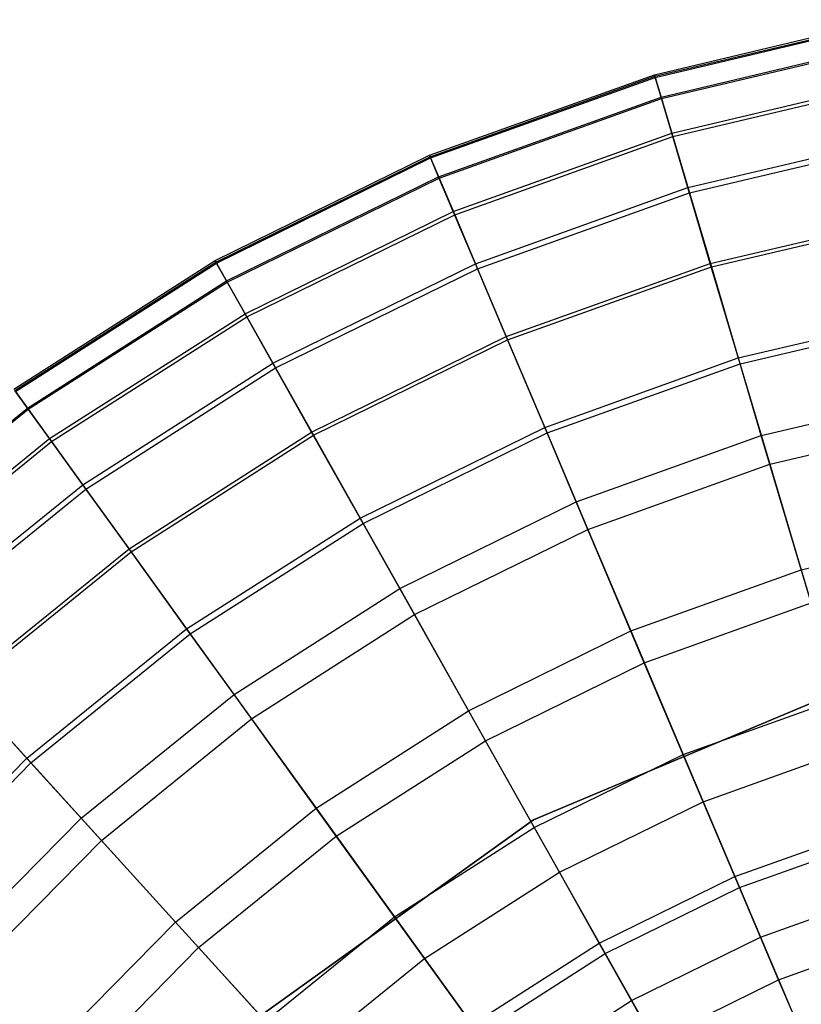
# Model space of a CAD drawing. Extents: x -91 to 91, y -91 to 262.
# Tile 352 of 480: x -17 to -6, y 16 to 29. Entities that reach past the tile are written whole.
import ezdxf

# ---------------------------------------------------------------- set-up
doc = ezdxf.new("R2010")
doc.units = 0
doc.header["$LTSCALE"] = 25.4
doc.layers.get('0').update_dxf_attribs({"linetype": 'CONTINUOUS'})

# ---------------------------------------------------------------- blocks, each defined once
blk = doc.blocks.new('ETE0_STL_1')
at = {"color": 0}
for p, q in [((-8.452, 28.508, 216.234), (-5.207, 29.276, 216.234)), ((-8.452, 28.508, 216.234), (-5.207, 29.276, 216.234)), ((-8.445, 28.485, 213.7), (-5.203, 29.251, 213.7)), ((-8.445, 28.485, 213.7), (-5.203, 29.251, 213.7)), ((-8.441, 28.47, 216.921), (-5.2, 29.236, 216.921)), ((-8.441, 28.47, 216.921), (-5.2, 29.236, 216.921)), ((-8.359, 28.195, 211.096), (-5.15, 28.954, 211.096)), ((-8.359, 28.195, 211.096), (-5.15, 28.954, 211.096)), ((-8.354, 28.177, 219.385), (-5.147, 28.935, 219.385)), ((-8.354, 28.177, 219.385), (-5.147, 28.935, 219.385)), ((-11.591, 27.383, 216.234), (-8.452, 28.508, 216.234)), ((-11.591, 27.383, 216.234), (-8.452, 28.508, 216.234)), ((-11.582, 27.36, 213.7), (-8.445, 28.485, 213.7)), ((-11.582, 27.36, 213.7), (-8.445, 28.485, 213.7)), ((-11.575, 27.346, 216.921), (-8.441, 28.47, 216.921)), ((-11.575, 27.346, 216.921), (-8.441, 28.47, 216.921)), ((-8.452, 28.508, 216.234), (-8.441, 28.47, 216.921)), ((-8.452, 28.508, 216.234), (-8.441, 28.47, 216.921)), ((-8.445, 28.485, 213.7), (-8.452, 28.508, 216.234)), ((-8.445, 28.485, 213.7), (-8.452, 28.508, 216.234)), ((-8.359, 28.195, 211.096), (-8.445, 28.485, 213.7)), ((-8.359, 28.195, 211.096), (-8.445, 28.485, 213.7)), ((-8.441, 28.47, 216.921), (-8.354, 28.177, 219.385)), ((-8.441, 28.47, 216.921), (-8.354, 28.177, 219.385)), ((-8.21, 27.691, 208.674), (-5.058, 28.436, 208.674)), ((-8.21, 27.691, 208.674), (-5.058, 28.436, 208.674)), ((-8.196, 27.643, 221.885), (-5.049, 28.386, 221.885)), ((-8.196, 27.643, 221.885), (-5.049, 28.386, 221.885)), ((-11.464, 27.082, 211.096), (-8.359, 28.195, 211.096)), ((-11.464, 27.082, 211.096), (-8.359, 28.195, 211.096)), ((-8.21, 27.691, 208.674), (-8.359, 28.195, 211.096)), ((-8.21, 27.691, 208.674), (-8.359, 28.195, 211.096)), ((-11.456, 27.065, 219.385), (-8.354, 28.177, 219.385)), ((-11.456, 27.065, 219.385), (-8.354, 28.177, 219.385)), ((-8.354, 28.177, 219.385), (-8.196, 27.643, 221.885)), ((-8.354, 28.177, 219.385), (-8.196, 27.643, 221.885)), ((-11.259, 26.598, 208.674), (-8.21, 27.691, 208.674)), ((-11.259, 26.598, 208.674), (-8.21, 27.691, 208.674)), ((-11.239, 26.551, 221.885), (-8.196, 27.643, 221.885)), ((-11.239, 26.551, 221.885), (-8.196, 27.643, 221.885)), ((-7.985, 26.931, 206.111), (-8.21, 27.691, 208.674)), ((-7.985, 26.931, 206.111), (-8.21, 27.691, 208.674)), ((-8.196, 27.643, 221.885), (-7.963, 26.858, 224.424)), ((-8.196, 27.643, 221.885), (-7.963, 26.858, 224.424)), ((-7.985, 26.931, 206.111), (-4.919, 27.656, 206.111)), ((-7.985, 26.931, 206.111), (-4.919, 27.656, 206.111)), ((-7.963, 26.858, 224.424), (-4.906, 27.581, 224.424)), ((-7.963, 26.858, 224.424), (-4.906, 27.581, 224.424)), ((-14.584, 25.913, 216.234), (-11.591, 27.383, 216.234)), ((-14.584, 25.913, 216.234), (-11.591, 27.383, 216.234)), ((-14.572, 25.891, 213.7), (-11.582, 27.36, 213.7)), ((-14.572, 25.891, 213.7), (-11.582, 27.36, 213.7)), ((-11.591, 27.383, 216.234), (-11.575, 27.346, 216.921)), ((-11.591, 27.383, 216.234), (-11.575, 27.346, 216.921)), ((-11.582, 27.36, 213.7), (-11.591, 27.383, 216.234)), ((-11.582, 27.36, 213.7), (-11.591, 27.383, 216.234)), ((-11.464, 27.082, 211.096), (-11.582, 27.36, 213.7)), ((-11.464, 27.082, 211.096), (-11.582, 27.36, 213.7)), ((-14.564, 25.878, 216.921), (-11.575, 27.346, 216.921)), ((-14.564, 25.878, 216.921), (-11.575, 27.346, 216.921)), ((-11.575, 27.346, 216.921), (-11.456, 27.065, 219.385)), ((-11.575, 27.346, 216.921), (-11.456, 27.065, 219.385)), ((-14.424, 25.628, 211.096), (-11.464, 27.082, 211.096)), ((-14.424, 25.628, 211.096), (-11.464, 27.082, 211.096)), ((-11.259, 26.598, 208.674), (-11.464, 27.082, 211.096)), ((-11.259, 26.598, 208.674), (-11.464, 27.082, 211.096)), ((-14.415, 25.612, 219.385), (-11.456, 27.065, 219.385)), ((-14.415, 25.612, 219.385), (-11.456, 27.065, 219.385)), ((-11.456, 27.065, 219.385), (-11.239, 26.551, 221.885)), ((-11.456, 27.065, 219.385), (-11.239, 26.551, 221.885)), ((-10.95, 25.868, 206.111), (-7.985, 26.931, 206.111)), ((-10.95, 25.868, 206.111), (-7.985, 26.931, 206.111)), ((-10.92, 25.798, 224.424), (-7.963, 26.858, 224.424)), ((-10.92, 25.798, 224.424), (-7.963, 26.858, 224.424)), ((-7.671, 25.872, 203.322), (-7.985, 26.931, 206.111)), ((-7.671, 25.872, 203.322), (-7.985, 26.931, 206.111)), ((-7.963, 26.858, 224.424), (-7.656, 25.824, 226.958)), ((-7.963, 26.858, 224.424), (-7.656, 25.824, 226.958)), ((-14.166, 25.17, 208.674), (-11.259, 26.598, 208.674)), ((-14.166, 25.17, 208.674), (-11.259, 26.598, 208.674)), ((-14.141, 25.126, 221.885), (-11.239, 26.551, 221.885)), ((-14.141, 25.126, 221.885), (-11.239, 26.551, 221.885)), ((-10.95, 25.868, 206.111), (-11.259, 26.598, 208.674)), ((-10.95, 25.868, 206.111), (-11.259, 26.598, 208.674)), ((-11.239, 26.551, 221.885), (-10.92, 25.798, 224.424)), ((-11.239, 26.551, 221.885), (-10.92, 25.798, 224.424)), ((-7.671, 25.872, 203.322), (-4.726, 26.568, 203.322)), ((-7.671, 25.872, 203.322), (-4.726, 26.568, 203.322)), ((-7.656, 25.824, 226.958), (-4.717, 26.519, 226.958)), ((-7.656, 25.824, 226.958), (-4.717, 26.519, 226.958)), ((-17.394, 24.117, 216.234), (-14.584, 25.913, 216.234)), ((-17.394, 24.117, 216.234), (-14.584, 25.913, 216.234)), ((-17.379, 24.097, 213.7), (-14.572, 25.891, 213.7)), ((-17.379, 24.097, 213.7), (-14.572, 25.891, 213.7)), ((-17.37, 24.084, 216.921), (-14.564, 25.878, 216.921)), ((-17.37, 24.084, 216.921), (-14.564, 25.878, 216.921)), ((-14.584, 25.913, 216.234), (-14.564, 25.878, 216.921)), ((-14.584, 25.913, 216.234), (-14.564, 25.878, 216.921)), ((-14.572, 25.891, 213.7), (-14.584, 25.913, 216.234)), ((-14.572, 25.891, 213.7), (-14.584, 25.913, 216.234)), ((-14.424, 25.628, 211.096), (-14.572, 25.891, 213.7)), ((-14.424, 25.628, 211.096), (-14.572, 25.891, 213.7)), ((-14.564, 25.878, 216.921), (-14.415, 25.612, 219.385)), ((-14.564, 25.878, 216.921), (-14.415, 25.612, 219.385)), ((-13.777, 24.479, 206.111), (-10.95, 25.868, 206.111)), ((-13.777, 24.479, 206.111), (-10.95, 25.868, 206.111)), ((-10.519, 24.851, 203.322), (-10.95, 25.868, 206.111)), ((-10.519, 24.851, 203.322), (-10.95, 25.868, 206.111)), ((-10.519, 24.851, 203.322), (-7.671, 25.872, 203.322)), ((-10.519, 24.851, 203.322), (-7.671, 25.872, 203.322)), ((-7.255, 24.471, 200.254), (-7.671, 25.872, 203.322)), ((-7.255, 24.471, 200.254), (-7.671, 25.872, 203.322)), ((-13.74, 24.413, 224.424), (-10.92, 25.798, 224.424)), ((-13.74, 24.413, 224.424), (-10.92, 25.798, 224.424)), ((-10.92, 25.798, 224.424), (-10.5, 24.804, 226.958)), ((-10.92, 25.798, 224.424), (-10.5, 24.804, 226.958)), ((-10.5, 24.804, 226.958), (-7.656, 25.824, 226.958)), ((-10.5, 24.804, 226.958), (-7.656, 25.824, 226.958)), ((-7.656, 25.824, 226.958), (-7.28, 24.554, 229.418)), ((-7.656, 25.824, 226.958), (-7.28, 24.554, 229.418)), ((-17.203, 23.852, 211.096), (-14.424, 25.628, 211.096)), ((-17.203, 23.852, 211.096), (-14.424, 25.628, 211.096)), ((-17.192, 23.837, 219.385), (-14.415, 25.612, 219.385)), ((-17.192, 23.837, 219.385), (-14.415, 25.612, 219.385)), ((-14.166, 25.17, 208.674), (-14.424, 25.628, 211.096)), ((-14.166, 25.17, 208.674), (-14.424, 25.628, 211.096)), ((-14.415, 25.612, 219.385), (-14.141, 25.126, 221.885)), ((-14.415, 25.612, 219.385), (-14.141, 25.126, 221.885)), ((-16.895, 23.426, 208.674), (-14.166, 25.17, 208.674)), ((-16.895, 23.426, 208.674), (-14.166, 25.17, 208.674)), ((-13.777, 24.479, 206.111), (-14.166, 25.17, 208.674)), ((-13.777, 24.479, 206.111), (-14.166, 25.17, 208.674)), ((-7.28, 24.554, 229.418), (-4.485, 25.214, 229.418)), ((-7.28, 24.554, 229.418), (-4.485, 25.214, 229.418)), ((-16.866, 23.385, 221.885), (-14.141, 25.126, 221.885)), ((-16.866, 23.385, 221.885), (-14.141, 25.126, 221.885)), ((-14.141, 25.126, 221.885), (-13.74, 24.413, 224.424)), ((-14.141, 25.126, 221.885), (-13.74, 24.413, 224.424)), ((-7.255, 24.471, 200.254), (-4.47, 25.13, 200.254)), ((-7.255, 24.471, 200.254), (-4.47, 25.13, 200.254)), ((-13.236, 23.517, 203.322), (-10.519, 24.851, 203.322)), ((-13.236, 23.517, 203.322), (-10.519, 24.851, 203.322)), ((-13.211, 23.473, 226.958), (-10.5, 24.804, 226.958)), ((-13.211, 23.473, 226.958), (-10.5, 24.804, 226.958)), ((-9.95, 23.505, 200.254), (-10.519, 24.851, 203.322)), ((-9.95, 23.505, 200.254), (-10.519, 24.851, 203.322)), ((-10.5, 24.804, 226.958), (-9.983, 23.584, 229.418)), ((-10.5, 24.804, 226.958), (-9.983, 23.584, 229.418)), ((-16.431, 22.782, 206.111), (-13.777, 24.479, 206.111)), ((-16.431, 22.782, 206.111), (-13.777, 24.479, 206.111)), ((-13.236, 23.517, 203.322), (-13.777, 24.479, 206.111)), ((-13.236, 23.517, 203.322), (-13.777, 24.479, 206.111)), ((-9.983, 23.584, 229.418), (-7.28, 24.554, 229.418)), ((-9.983, 23.584, 229.418), (-7.28, 24.554, 229.418)), ((-9.95, 23.505, 200.254), (-7.255, 24.471, 200.254)), ((-9.95, 23.505, 200.254), (-7.255, 24.471, 200.254)), ((-7.28, 24.554, 229.418), (-6.84, 23.069, 231.754)), ((-7.28, 24.554, 229.418), (-6.84, 23.069, 231.754)), ((-6.959, 23.471, 198.306), (-7.255, 24.471, 200.254)), ((-6.959, 23.471, 198.306), (-7.255, 24.471, 200.254)), ((-16.387, 22.721, 224.424), (-13.74, 24.413, 224.424)), ((-16.387, 22.721, 224.424), (-13.74, 24.413, 224.424)), ((-13.74, 24.413, 224.424), (-13.211, 23.473, 226.958)), ((-13.74, 24.413, 224.424), (-13.211, 23.473, 226.958)), ((-17.203, 23.852, 211.096), (-17.379, 24.097, 213.7)), ((-17.203, 23.852, 211.096), (-17.379, 24.097, 213.7)), ((-17.37, 24.084, 216.921), (-17.192, 23.837, 219.385)), ((-17.37, 24.084, 216.921), (-17.192, 23.837, 219.385)), ((-6.959, 23.471, 198.306), (-4.287, 24.103, 198.306)), ((-6.959, 23.471, 198.306), (-4.287, 24.103, 198.306)), ((-19.765, 21.776, 211.096), (-17.203, 23.852, 211.096)), ((-19.765, 21.776, 211.096), (-17.203, 23.852, 211.096)), ((-19.752, 21.762, 219.385), (-17.192, 23.837, 219.385)), ((-19.752, 21.762, 219.385), (-17.192, 23.837, 219.385)), ((-16.895, 23.426, 208.674), (-17.203, 23.852, 211.096)), ((-16.895, 23.426, 208.674), (-17.203, 23.852, 211.096)), ((-17.192, 23.837, 219.385), (-16.866, 23.385, 221.885)), ((-17.192, 23.837, 219.385), (-16.866, 23.385, 221.885)), ((-6.84, 23.069, 231.754), (-4.214, 23.69, 231.754)), ((-6.84, 23.069, 231.754), (-4.214, 23.69, 231.754)), ((-15.785, 21.887, 203.322), (-13.236, 23.517, 203.322)), ((-15.785, 21.887, 203.322), (-13.236, 23.517, 203.322)), ((-12.519, 22.243, 200.254), (-13.236, 23.517, 203.322)), ((-12.519, 22.243, 200.254), (-13.236, 23.517, 203.322)), ((-12.561, 22.318, 229.418), (-9.983, 23.584, 229.418)), ((-12.561, 22.318, 229.418), (-9.983, 23.584, 229.418)), ((-9.983, 23.584, 229.418), (-9.38, 22.158, 231.754)), ((-9.983, 23.584, 229.418), (-9.38, 22.158, 231.754)), ((-19.412, 21.387, 208.674), (-16.895, 23.426, 208.674)), ((-19.412, 21.387, 208.674), (-16.895, 23.426, 208.674)), ((-19.378, 21.349, 221.885), (-16.866, 23.385, 221.885)), ((-19.378, 21.349, 221.885), (-16.866, 23.385, 221.885)), ((-16.431, 22.782, 206.111), (-16.895, 23.426, 208.674)), ((-16.431, 22.782, 206.111), (-16.895, 23.426, 208.674)), ((-16.866, 23.385, 221.885), (-16.387, 22.721, 224.424)), ((-16.866, 23.385, 221.885), (-16.387, 22.721, 224.424)), ((-15.756, 21.846, 226.958), (-13.211, 23.473, 226.958)), ((-15.756, 21.846, 226.958), (-13.211, 23.473, 226.958)), ((-13.211, 23.473, 226.958), (-12.561, 22.318, 229.418)), ((-13.211, 23.473, 226.958), (-12.561, 22.318, 229.418)), ((-12.519, 22.243, 200.254), (-9.95, 23.505, 200.254)), ((-12.519, 22.243, 200.254), (-9.95, 23.505, 200.254)), ((-9.543, 22.544, 198.306), (-9.95, 23.505, 200.254)), ((-9.543, 22.544, 198.306), (-9.95, 23.505, 200.254)), ((-9.543, 22.544, 198.306), (-6.959, 23.471, 198.306)), ((-9.543, 22.544, 198.306), (-6.959, 23.471, 198.306)), ((-6.265, 21.132, 194.123), (-6.959, 23.471, 198.306)), ((-6.265, 21.132, 194.123), (-6.959, 23.471, 198.306)), ((-9.38, 22.158, 231.754), (-6.84, 23.069, 231.754)), ((-9.38, 22.158, 231.754), (-6.84, 23.069, 231.754)), ((-6.84, 23.069, 231.754), (-6.402, 21.594, 233.679)), ((-6.84, 23.069, 231.754), (-6.402, 21.594, 233.679)), ((-18.879, 20.799, 206.111), (-16.431, 22.782, 206.111)), ((-18.879, 20.799, 206.111), (-16.431, 22.782, 206.111)), ((-18.828, 20.743, 224.424), (-16.387, 22.721, 224.424)), ((-18.828, 20.743, 224.424), (-16.387, 22.721, 224.424)), ((-15.785, 21.887, 203.322), (-16.431, 22.782, 206.111)), ((-15.785, 21.887, 203.322), (-16.431, 22.782, 206.111)), ((-16.387, 22.721, 224.424), (-15.756, 21.846, 226.958)), ((-16.387, 22.721, 224.424), (-15.756, 21.846, 226.958)), ((-12.007, 21.334, 198.306), (-9.543, 22.544, 198.306)), ((-12.007, 21.334, 198.306), (-9.543, 22.544, 198.306)), ((-8.592, 20.297, 194.123), (-9.543, 22.544, 198.306)), ((-8.592, 20.297, 194.123), (-9.543, 22.544, 198.306)), ((-14.981, 20.772, 229.418), (-12.561, 22.318, 229.418)), ((-14.981, 20.772, 229.418), (-12.561, 22.318, 229.418)), ((-12.561, 22.318, 229.418), (-11.801, 20.969, 231.754)), ((-12.561, 22.318, 229.418), (-11.801, 20.969, 231.754)), ((-14.93, 20.702, 200.254), (-12.519, 22.243, 200.254)), ((-14.93, 20.702, 200.254), (-12.519, 22.243, 200.254)), ((-12.007, 21.334, 198.306), (-12.519, 22.243, 200.254)), ((-12.007, 21.334, 198.306), (-12.519, 22.243, 200.254)), ((-11.801, 20.969, 231.754), (-9.38, 22.158, 231.754)), ((-11.801, 20.969, 231.754), (-9.38, 22.158, 231.754)), ((-9.38, 22.158, 231.754), (-8.78, 20.741, 233.679)), ((-9.38, 22.158, 231.754), (-8.78, 20.741, 233.679)), ((-6.402, 21.594, 233.679), (-3.944, 22.175, 233.679)), ((-6.402, 21.594, 233.679), (-3.944, 22.175, 233.679)), ((-18.137, 19.982, 203.322), (-15.785, 21.887, 203.322)), ((-18.137, 19.982, 203.322), (-15.785, 21.887, 203.322)), ((-14.93, 20.702, 200.254), (-15.785, 21.887, 203.322)), ((-14.93, 20.702, 200.254), (-15.785, 21.887, 203.322)), ((-18.103, 19.944, 226.958), (-15.756, 21.846, 226.958)), ((-18.103, 19.944, 226.958), (-15.756, 21.846, 226.958)), ((-15.756, 21.846, 226.958), (-14.981, 20.772, 229.418)), ((-15.756, 21.846, 226.958), (-14.981, 20.772, 229.418)), ((-8.78, 20.741, 233.679), (-6.402, 21.594, 233.679)), ((-8.78, 20.741, 233.679), (-6.402, 21.594, 233.679)), ((-6.402, 21.594, 233.679), (-5.87, 19.798, 235.628)), ((-6.402, 21.594, 233.679), (-5.87, 19.798, 235.628)), ((-14.32, 19.856, 198.306), (-12.007, 21.334, 198.306)), ((-14.32, 19.856, 198.306), (-12.007, 21.334, 198.306)), ((-10.81, 19.208, 194.123), (-12.007, 21.334, 198.306)), ((-10.81, 19.208, 194.123), (-12.007, 21.334, 198.306)), ((-8.592, 20.297, 194.123), (-6.265, 21.132, 194.123)), ((-8.592, 20.297, 194.123), (-6.265, 21.132, 194.123)), ((-14.075, 19.515, 231.754), (-11.801, 20.969, 231.754)), ((-14.075, 19.515, 231.754), (-11.801, 20.969, 231.754)), ((-11.801, 20.969, 231.754), (-11.047, 19.628, 233.679)), ((-11.801, 20.969, 231.754), (-11.047, 19.628, 233.679)), ((-17.212, 18.964, 229.418), (-14.981, 20.772, 229.418)), ((-17.212, 18.964, 229.418), (-14.981, 20.772, 229.418)), ((-14.981, 20.772, 229.418), (-14.075, 19.515, 231.754)), ((-14.981, 20.772, 229.418), (-14.075, 19.515, 231.754)), ((-17.154, 18.9, 200.254), (-14.93, 20.702, 200.254)), ((-17.154, 18.9, 200.254), (-14.93, 20.702, 200.254)), ((-14.32, 19.856, 198.306), (-14.93, 20.702, 200.254)), ((-14.32, 19.856, 198.306), (-14.93, 20.702, 200.254)), ((-11.047, 19.628, 233.679), (-8.78, 20.741, 233.679)), ((-11.047, 19.628, 233.679), (-8.78, 20.741, 233.679)), ((-8.78, 20.741, 233.679), (-8.05, 19.016, 235.628)), ((-8.78, 20.741, 233.679), (-8.05, 19.016, 235.628)), ((-10.81, 19.208, 194.123), (-8.592, 20.297, 194.123)), ((-10.81, 19.208, 194.123), (-8.592, 20.297, 194.123)), ((-7.771, 18.357, 190.531), (-8.592, 20.297, 194.123)), ((-7.771, 18.357, 190.531), (-8.592, 20.297, 194.123)), ((-17.154, 18.9, 200.254), (-18.137, 19.982, 203.322)), ((-17.154, 18.9, 200.254), (-18.137, 19.982, 203.322)), ((-18.103, 19.944, 226.958), (-17.212, 18.964, 229.418)), ((-18.103, 19.944, 226.958), (-17.212, 18.964, 229.418)), ((-16.454, 18.127, 198.306), (-14.32, 19.856, 198.306)), ((-16.454, 18.127, 198.306), (-14.32, 19.856, 198.306)), ((-12.893, 17.877, 194.123), (-14.32, 19.856, 198.306)), ((-12.893, 17.877, 194.123), (-14.32, 19.856, 198.306)), ((-5.854, 19.907, 158.5), (-10.137, 18.105, 158.5)), ((-10.137, 18.105, 159.5), (-5.854, 19.907, 159.5)), ((-10.137, 18.105, 159.5), (-5.854, 19.907, 159.5)), ((-5.854, 19.907, 158.5), (-10.137, 18.105, 158.5)), ((-8.05, 19.016, 235.628), (-5.87, 19.798, 235.628)), ((-8.05, 19.016, 235.628), (-5.87, 19.798, 235.628)), ((-13.175, 18.267, 233.679), (-11.047, 19.628, 233.679)), ((-13.175, 18.267, 233.679), (-11.047, 19.628, 233.679)), ((-11.047, 19.628, 233.679), (-10.128, 17.995, 235.628)), ((-11.047, 19.628, 233.679), (-10.128, 17.995, 235.628)), ((-16.172, 17.817, 231.754), (-14.075, 19.515, 231.754)), ((-16.172, 17.817, 231.754), (-14.075, 19.515, 231.754)), ((-14.075, 19.515, 231.754), (-13.175, 18.267, 233.679)), ((-14.075, 19.515, 231.754), (-13.175, 18.267, 233.679)), ((-12.893, 17.877, 194.123), (-10.81, 19.208, 194.123)), ((-12.893, 17.877, 194.123), (-10.81, 19.208, 194.123)), ((-9.777, 17.372, 190.531), (-10.81, 19.208, 194.123)), ((-9.777, 17.372, 190.531), (-10.81, 19.208, 194.123)), ((-7.771, 18.357, 190.531), (-5.666, 19.112, 190.531)), ((-7.771, 18.357, 190.531), (-5.666, 19.112, 190.531)), ((-10.128, 17.995, 235.628), (-8.05, 19.016, 235.628)), ((-10.128, 17.995, 235.628), (-8.05, 19.016, 235.628)), ((-8.05, 19.016, 235.628), (-7.263, 17.159, 237.355)), ((-8.05, 19.016, 235.628), (-7.263, 17.159, 237.355)), ((-19.227, 16.917, 229.418), (-17.212, 18.964, 229.418)), ((-19.227, 16.917, 229.418), (-17.212, 18.964, 229.418)), ((-19.163, 16.86, 200.254), (-17.154, 18.9, 200.254)), ((-19.163, 16.86, 200.254), (-17.154, 18.9, 200.254)), ((-17.212, 18.964, 229.418), (-16.172, 17.817, 231.754)), ((-17.212, 18.964, 229.418), (-16.172, 17.817, 231.754)), ((-16.454, 18.127, 198.306), (-17.154, 18.9, 200.254)), ((-16.454, 18.127, 198.306), (-17.154, 18.9, 200.254)), ((-9.777, 17.372, 190.531), (-7.771, 18.357, 190.531)), ((-9.777, 17.372, 190.531), (-7.771, 18.357, 190.531)), ((-7.328, 17.311, 188.302), (-7.771, 18.357, 190.531)), ((-7.328, 17.311, 188.302), (-7.771, 18.357, 190.531)), ((-15.137, 16.677, 233.679), (-13.175, 18.267, 233.679)), ((-15.137, 16.677, 233.679), (-13.175, 18.267, 233.679)), ((-13.175, 18.267, 233.679), (-12.079, 16.748, 235.628)), ((-13.175, 18.267, 233.679), (-12.079, 16.748, 235.628)), ((-18.38, 16.171, 198.306), (-16.454, 18.127, 198.306)), ((-18.38, 16.171, 198.306), (-16.454, 18.127, 198.306)), ((-14.814, 16.321, 194.123), (-16.454, 18.127, 198.306)), ((-14.814, 16.321, 194.123), (-16.454, 18.127, 198.306)), ((-10.137, 18.105, 158.5), (-13.912, 15.396, 158.5)), ((-13.912, 15.396, 159.5), (-10.137, 18.105, 159.5)), ((-13.912, 15.396, 159.5), (-10.137, 18.105, 159.5)), ((-10.137, 18.105, 158.5), (-13.912, 15.396, 158.5)), ((-10.137, 18.105, 159.5), (-10.137, 18.105, 158.5)), ((-10.137, 18.105, 159.5), (-10.137, 18.105, 158.5)), ((-7.328, 17.311, 188.302), (-5.343, 18.023, 188.302)), ((-7.328, 17.311, 188.302), (-5.343, 18.023, 188.302)), ((-14.814, 16.321, 194.123), (-12.893, 17.877, 194.123)), ((-14.814, 16.321, 194.123), (-12.893, 17.877, 194.123)), ((-11.661, 16.168, 190.531), (-12.893, 17.877, 194.123)), ((-11.661, 16.168, 190.531), (-12.893, 17.877, 194.123)), ((-12.079, 16.748, 235.628), (-10.128, 17.995, 235.628)), ((-12.079, 16.748, 235.628), (-10.128, 17.995, 235.628)), ((-10.128, 17.995, 235.628), (-9.139, 16.238, 237.355)), ((-10.128, 17.995, 235.628), (-9.139, 16.238, 237.355)), ((-18.065, 15.894, 231.754), (-16.172, 17.817, 231.754)), ((-18.065, 15.894, 231.754), (-16.172, 17.817, 231.754)), ((-16.172, 17.817, 231.754), (-15.137, 16.677, 233.679)), ((-16.172, 17.817, 231.754), (-15.137, 16.677, 233.679)), ((-7.263, 17.159, 237.355), (-5.296, 17.864, 237.355)), ((-7.263, 17.159, 237.355), (-5.296, 17.864, 237.355)), ((-11.661, 16.168, 190.531), (-9.777, 17.372, 190.531)), ((-11.661, 16.168, 190.531), (-9.777, 17.372, 190.531)), ((-9.22, 16.382, 188.302), (-9.777, 17.372, 190.531)), ((-9.22, 16.382, 188.302), (-9.777, 17.372, 190.531)), ((-9.22, 16.382, 188.302), (-7.328, 17.311, 188.302)), ((-9.22, 16.382, 188.302), (-7.328, 17.311, 188.302)), ((-6.97, 16.465, 186.008), (-7.328, 17.311, 188.302)), ((-6.97, 16.465, 186.008), (-7.328, 17.311, 188.302)), ((-9.139, 16.238, 237.355), (-7.263, 17.159, 237.355)), ((-9.139, 16.238, 237.355), (-7.263, 17.159, 237.355)), ((-7.263, 17.159, 237.355), (-6.427, 15.183, 238.853)), ((-7.263, 17.159, 237.355), (-6.427, 15.183, 238.853)), ((-6.97, 16.465, 186.008), (-5.082, 17.142, 186.008)), ((-6.97, 16.465, 186.008), (-5.082, 17.142, 186.008)), ((-16.909, 14.878, 233.679), (-15.137, 16.677, 233.679)), ((-16.909, 14.878, 233.679), (-15.137, 16.677, 233.679)), ((-15.137, 16.677, 233.679), (-13.879, 15.291, 235.628)), ((-15.137, 16.677, 233.679), (-13.879, 15.291, 235.628)), ((-13.879, 15.291, 235.628), (-12.079, 16.748, 235.628)), ((-13.879, 15.291, 235.628), (-12.079, 16.748, 235.628)), ((-12.079, 16.748, 235.628), (-10.899, 15.112, 237.355)), ((-12.079, 16.748, 235.628), (-10.899, 15.112, 237.355)), ((-6.718, 15.871, 183.76), (-4.899, 16.523, 183.76)), ((-6.718, 15.871, 183.76), (-4.899, 16.523, 183.76)), ((-10.996, 15.246, 188.302), (-9.22, 16.382, 188.302)), ((-10.996, 15.246, 188.302), (-9.22, 16.382, 188.302)), ((-8.77, 15.581, 186.008), (-9.22, 16.382, 188.302)), ((-8.77, 15.581, 186.008), (-9.22, 16.382, 188.302)), ((-8.77, 15.581, 186.008), (-6.97, 16.465, 186.008)), ((-8.77, 15.581, 186.008), (-6.97, 16.465, 186.008)), ((-6.718, 15.871, 183.76), (-6.97, 16.465, 186.008)), ((-6.718, 15.871, 183.76), (-6.97, 16.465, 186.008)), ((-16.548, 14.559, 194.123), (-14.814, 16.321, 194.123)), ((-16.548, 14.559, 194.123), (-14.814, 16.321, 194.123)), ((-13.398, 14.761, 190.531), (-14.814, 16.321, 194.123)), ((-13.398, 14.761, 190.531), (-14.814, 16.321, 194.123)), ((-10.899, 15.112, 237.355), (-9.139, 16.238, 237.355)), ((-10.899, 15.112, 237.355), (-9.139, 16.238, 237.355)), ((-9.139, 16.238, 237.355), (-8.086, 14.368, 238.853)), ((-9.139, 16.238, 237.355), (-8.086, 14.368, 238.853)), ((-13.398, 14.761, 190.531), (-11.661, 16.168, 190.531)), ((-13.398, 14.761, 190.531), (-11.661, 16.168, 190.531)), ((-10.996, 15.246, 188.302), (-11.661, 16.168, 190.531)), ((-10.996, 15.246, 188.302), (-11.661, 16.168, 190.531)), ((-8.453, 15.019, 183.76), (-6.718, 15.871, 183.76)), ((-8.453, 15.019, 183.76), (-6.718, 15.871, 183.76)), ((-6.53, 15.427, 181.226), (-6.718, 15.871, 183.76)), ((-6.53, 15.427, 181.226), (-6.718, 15.871, 183.76)), ((-10.459, 14.502, 186.008), (-8.77, 15.581, 186.008)), ((-10.459, 14.502, 186.008), (-8.77, 15.581, 186.008)), ((-8.453, 15.019, 183.76), (-8.77, 15.581, 186.008)), ((-8.453, 15.019, 183.76), (-8.77, 15.581, 186.008))]:
    blk.add_line(p, q, dxfattribs=at)

msp = doc.modelspace()

# ---------------------------------------------------------------- block references
at = {"color": 253}
msp.add_blockref('ETE0_STL_1', (0, 0), dxfattribs=at)

doc.saveas('drawing.dxf')
